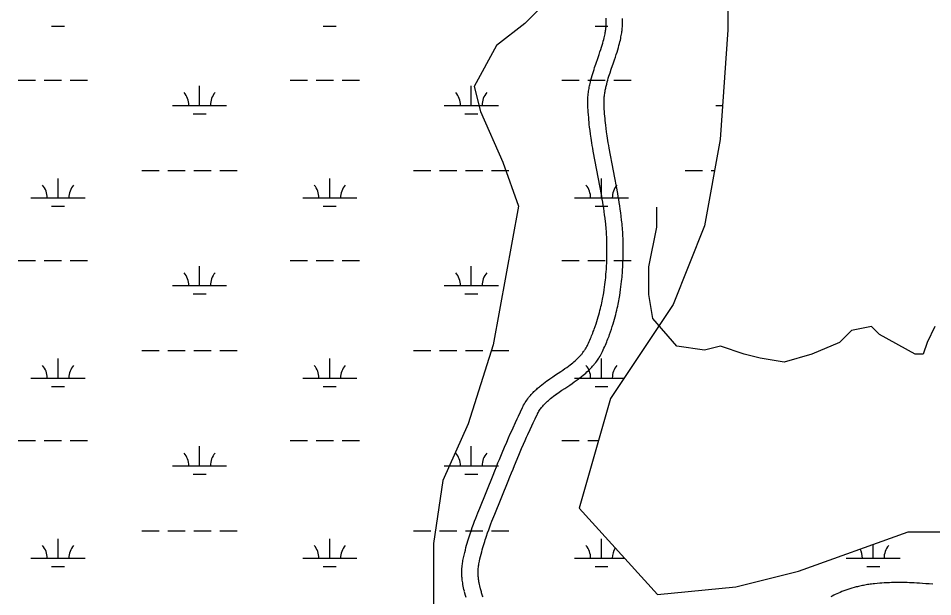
# Model space of a CAD drawing. Extents: x 3177185 to 3215018, y 812988 to 838321.
# Drawn here: x 3181854 to 3183543, y 822089 to 823157 of the extents above; entities that cross this region are included whole.
import ezdxf

# ---------------------------------------------------------------- set-up
doc = ezdxf.new("R2010")
doc.units = 0
for name, color, linetype in [('V-ROAD-CNTR', 7, 'Continuous'), ('V-TOPO-SHOR', 7, 'Continuous'), ('V-WETL-SWMP', 7, 'Continuous')]:
    doc.layers.add(name, color=color, linetype=linetype)

msp = doc.modelspace()

# ---------------------------------------------------------------- linework, layer by layer
at = {"layer": 'V-ROAD-CNTR'}
for points in [[(3182941.1, 822749.2), (3182940.9, 822753), (3182940.7, 822756.7), (3182940.5, 822760.3), (3182940.3, 822763.9), (3182940, 822767.4), (3182939.7, 822770.9), (3182939.3, 822774.3), (3182939, 822777.6), (3182938.6, 822780.9), (3182937.9, 822787.5), (3182937.1, 822793.9), (3182936.2, 822800), (3182935.3, 822806), (3182934.4, 822811.9), (3182933.5, 822817.5), (3182932.6, 822823), (3182931.7, 822828.2), (3182916.1, 822911.7), (3182915.1, 822917), (3182914.3, 822922), (3182913.5, 822926.6), (3182912.8, 822931), (3182912.2, 822935.1), (3182911.1, 822942.8), (3182910.2, 822949.6), (3182909.4, 822955.5), (3182908.8, 822960.7), (3182908.3, 822965.2), (3182907.9, 822969.2), (3182907.6, 822972.7), (3182907.1, 822978.8), (3182906.7, 822983.4), (3182906.5, 822986.9), (3182906.2, 822992), (3182906, 822997.3), (3182906, 823000.2), (3182906, 823003.1), (3182906, 823006), (3182906.1, 823008.8), (3182906.3, 823011.6), (3182906.6, 823014.3), (3182906.8, 823017), (3182907.2, 823019.6), (3182907.5, 823022.1), (3182907.9, 823024.6), (3182908.3, 823027.1), (3182908.8, 823029.4), (3182909.2, 823031.8), (3182909.7, 823034.1), (3182910.2, 823036.3), (3182910.7, 823038.6), (3182911.8, 823042.9), (3182912.9, 823047), (3182914.1, 823051.1), (3182915.2, 823054.9), (3182916.4, 823058.6), (3182917.5, 823062.2), (3182918.6, 823065.6), (3182920.9, 823072.2), (3182925.1, 823084.4), (3182926.9, 823089.6), (3182928.5, 823094.5), (3182930, 823099.1), (3182931.4, 823103.3), (3182932.6, 823107.2), (3182933.7, 823110.9), (3182934.6, 823114.3), (3182935.4, 823117.4), (3182936.2, 823120.4), (3182936.8, 823123.1), (3182937.4, 823125.7), (3182937.9, 823128.1), (3182938.3, 823130.3), (3182938.6, 823132.3), (3182938.9, 823134.3), (3182939.2, 823136.1), (3182939.4, 823137.8), (3182939.6, 823139.3), (3182939.7, 823140.7), (3182939.9, 823143.5), (3182940.1, 823145.9), (3182940.1, 823147.9), (3182940.2, 823149.7), (3182940.2, 823151.3), (3182940.1, 823152.6), (3182940, 823155.2)], [(3182971.1, 822750.6), (3182970.9, 822754.5), (3182970.7, 822758.4), (3182970.4, 822762.3), (3182970.2, 822766.1), (3182969.9, 822769.9), (3182969.5, 822773.6), (3182969.2, 822777.2), (3182968.8, 822780.8), (3182968.5, 822784.3), (3182967.6, 822791.2), (3182966.8, 822797.8), (3182965.9, 822804.3), (3182965, 822810.5), (3182964, 822816.5), (3182963.1, 822822.4), (3182962.2, 822828), (3182961.2, 822833.5), (3182945.6, 822917), (3182944.7, 822922.1), (3182943.9, 822926.9), (3182943.2, 822931.4), (3182942.5, 822935.6), (3182941.9, 822939.6), (3182940.8, 822947), (3182939.9, 822953.5), (3182939.2, 822959.1), (3182938.6, 822964), (3182938.2, 822968.3), (3182937.8, 822972.1), (3182937.5, 822975.4), (3182937, 822981.1), (3182936.7, 822985.4), (3182936.5, 822988.6), (3182936.2, 822993.5), (3182936, 822998.2), (3182936, 823000.6), (3182936, 823002.8), (3182936, 823005), (3182936.1, 823007.2), (3182936.2, 823009.3), (3182936.4, 823011.5), (3182936.7, 823013.6), (3182936.9, 823015.7), (3182937.2, 823017.7), (3182937.5, 823019.8), (3182937.9, 823021.8), (3182938.2, 823023.8), (3182938.6, 823025.8), (3182939, 823027.7), (3182939.5, 823029.7), (3182939.9, 823031.5), (3182940.9, 823035.4), (3182941.9, 823039.1), (3182942.9, 823042.7), (3182943.9, 823046.2), (3182945, 823049.6), (3182946.1, 823052.9), (3182947.1, 823056.2), (3182949.3, 823062.5), (3182953.4, 823074.6), (3182955.3, 823080), (3182957, 823085), (3182958.5, 823089.8), (3182960, 823094.3), (3182961.3, 823098.6), (3182962.5, 823102.6), (3182963.5, 823106.4), (3182964.5, 823110), (3182965.3, 823113.3), (3182966.1, 823116.5), (3182966.7, 823119.5), (3182967.3, 823122.3), (3182967.8, 823125), (3182968.2, 823127.5), (3182968.6, 823129.9), (3182968.9, 823132.1), (3182969.2, 823134.2), (3182969.4, 823136.1), (3182969.6, 823138), (3182969.9, 823141.5), (3182970, 823144.5), (3182970.1, 823147.2), (3182970.2, 823149.6), (3182970.1, 823151.7), (3182970.1, 823153.6), (3182970, 823156.5)], [(3182940, 823154.9), (3182939.9, 823156.8)], [(3182830.5, 822487.2), (3182833.3, 822489.2), (3182836.1, 822491.2), (3182841.5, 822494.9), (3182846.6, 822498.3), (3182856, 822504.6), (3182860, 822507.3), (3182863.7, 822509.9), (3182867.1, 822512.3), (3182870.3, 822514.6), (3182873.2, 822516.8), (3182875.8, 822518.8), (3182878.2, 822520.8), (3182880.4, 822522.6), (3182882.5, 822524.4), (3182884.3, 822526), (3182886, 822527.6), (3182887.6, 822529.1), (3182889, 822530.5), (3182890.3, 822531.9), (3182891.5, 822533.1), (3182892.6, 822534.3), (3182893.6, 822535.5), (3182894.5, 822536.6), (3182895.3, 822537.5), (3182896.9, 822539.5), (3182898.2, 822541.3), (3182899.3, 822542.8), (3182900.2, 822544.2), (3182901, 822545.4), (3182901.7, 822546.4), (3182902.9, 822548.4), (3182903.7, 822549.8), (3182904.3, 822550.9), (3182905.2, 822552.6), (3182906, 822554.4), (3182907.3, 822557.1), (3182908.6, 822559.9), (3182909.8, 822562.6), (3182910.9, 822565.3), (3182912.1, 822568), (3182913.1, 822570.6), (3182914.2, 822573.1), (3182915.2, 822575.7), (3182916.1, 822578.2), (3182917.1, 822580.6), (3182917.9, 822583), (3182919.7, 822587.8), (3182921.2, 822592.4), (3182922.7, 822596.8), (3182924, 822601.2), (3182925.3, 822605.4), (3182926.4, 822609.5), (3182927.5, 822613.4), (3182928.5, 822617.2), (3182929.4, 822620.9), (3182930.3, 822624.5), (3182931.1, 822628), (3182931.8, 822631.4), (3182932.5, 822634.7), (3182933.2, 822637.9), (3182933.8, 822641), (3182934.3, 822643.9), (3182934.8, 822646.8), (3182935.3, 822649.6), (3182936.2, 822655.1), (3182936.9, 822660.2), (3182937.5, 822665), (3182938.1, 822669.5), (3182938.6, 822673.7), (3182939, 822677.7), (3182939.3, 822681.4), (3182939.6, 822684.9), (3182939.9, 822688.2), (3182940.3, 822694.4), (3182940.6, 822699.8), (3182940.9, 822704.5), (3182941, 822708.6), (3182941.2, 822712.2), (3182941.3, 822718.6), (3182941.4, 822723.4), (3182941.4, 822726.9), (3182941.4, 822732.3), (3182941.4, 822737.7), (3182941.4, 822741.6), (3182941.3, 822745.5), (3182941.1, 822749.3)], [(3182847.8, 822462.7), (3182850.5, 822464.7), (3182853.1, 822466.5), (3182858.3, 822470), (3182863.3, 822473.3), (3182872.8, 822479.7), (3182877, 822482.6), (3182881, 822485.3), (3182884.7, 822488), (3182888.2, 822490.5), (3182891.4, 822492.9), (3182894.4, 822495.3), (3182897.2, 822497.6), (3182899.9, 822499.7), (3182902.3, 822501.8), (3182904.5, 822503.9), (3182906.6, 822505.8), (3182908.5, 822507.7), (3182910.3, 822509.4), (3182912, 822511.2), (3182913.5, 822512.8), (3182914.9, 822514.3), (3182916.2, 822515.8), (3182917.5, 822517.3), (3182918.6, 822518.6), (3182920.6, 822521.2), (3182922.4, 822523.5), (3182923.9, 822525.6), (3182925.1, 822527.5), (3182926.2, 822529.1), (3182927.2, 822530.7), (3182928.8, 822533.2), (3182929.9, 822535.2), (3182930.8, 822536.8), (3182932, 822539.2), (3182933.1, 822541.5), (3182934.6, 822544.6), (3182935.9, 822547.6), (3182937.2, 822550.6), (3182938.5, 822553.5), (3182939.7, 822556.4), (3182940.9, 822559.2), (3182942, 822562), (3182943.1, 822564.7), (3182944.2, 822567.4), (3182945.2, 822570.1), (3182946.1, 822572.7), (3182948, 822577.9), (3182949.7, 822582.9), (3182951.3, 822587.7), (3182952.7, 822592.4), (3182954.1, 822597), (3182955.3, 822601.4), (3182956.5, 822605.7), (3182957.6, 822609.8), (3182958.6, 822613.8), (3182959.5, 822617.7), (3182960.4, 822621.5), (3182961.2, 822625.1), (3182961.9, 822628.7), (3182962.6, 822632.1), (3182963.2, 822635.4), (3182963.8, 822638.6), (3182964.4, 822641.7), (3182964.9, 822644.8), (3182965.8, 822650.6), (3182966.6, 822656.1), (3182967.3, 822661.2), (3182967.9, 822666), (3182968.4, 822670.5), (3182968.8, 822674.8), (3182969.2, 822678.7), (3182969.5, 822682.4), (3182969.8, 822685.9), (3182970.3, 822692.4), (3182970.6, 822698.1), (3182970.8, 822703.1), (3182971, 822707.5), (3182971.2, 822711.3), (3182971.3, 822718), (3182971.4, 822723), (3182971.4, 822726.8), (3182971.4, 822732.4), (3182971.4, 822738), (3182971.3, 822742.3), (3182971.2, 822746.4), (3182971.1, 822750.4)], [(3182678, 822099), (3182677.2, 822102.3), (3182676.5, 822105.5), (3182675.8, 822108.6), (3182675.3, 822111.5), (3182674.9, 822114.2), (3182674.5, 822116.7), (3182674.2, 822119.1), (3182674, 822121.3), (3182673.8, 822123.5), (3182673.6, 822125.4), (3182673.5, 822127.3), (3182673.4, 822129.1), (3182673.3, 822132.3), (3182673.3, 822135.2), (3182673.4, 822137.8), (3182673.5, 822140), (3182673.6, 822141.9), (3182673.7, 822143.7), (3182674, 822146.6), (3182674.3, 822148.9), (3182674.5, 822150.6), (3182675, 822153.1), (3182675.4, 822155.6), (3182676.5, 822160.7), (3182677.6, 822165.6), (3182678.7, 822170.4), (3182679.9, 822175), (3182681, 822179.5), (3182682.2, 822183.8), (3182683.4, 822187.9), (3182684.6, 822191.9), (3182685.8, 822195.8), (3182687, 822199.6), (3182688.1, 822203.2), (3182689.3, 822206.7), (3182690.4, 822210.1), (3182692.7, 822216.7), (3182694.9, 822222.8), (3182697, 822228.6), (3182699, 822234), (3182701, 822239), (3182702.8, 822243.7), (3182706.3, 822252.5), (3182731.1, 822313.5), (3182734.3, 822321.4), (3182737.3, 822328.8), (3182740.1, 822335.8), (3182742.8, 822342.3), (3182747.8, 822354.4), (3182752.3, 822365), (3182756.2, 822374.2), (3182759.7, 822382.3), (3182762.8, 822389.3), (3182765.5, 822395.4), (3182767.9, 822400.8), (3182772.2, 822410.2), (3182775.4, 822417.2), (3182777.8, 822422.4), (3182781.5, 822430.3), (3182785.3, 822438.2), (3182786, 822439.5), (3182786.7, 822440.9), (3182787.4, 822442.3), (3182788.8, 822444.8), (3182790.4, 822447.3), (3182791.9, 822449.7), (3182793.5, 822452), (3182795.1, 822454.2), (3182796.7, 822456.4), (3182798.3, 822458.4), (3182800, 822460.4), (3182801.6, 822462.2), (3182803.3, 822464.1), (3182805, 822465.8), (3182806.6, 822467.5), (3182808.3, 822469.1), (3182809.9, 822470.7), (3182811.6, 822472.2), (3182813.2, 822473.6), (3182814.9, 822475.1), (3182816.5, 822476.4), (3182818.1, 822477.8), (3182821.3, 822480.3), (3182824.4, 822482.7), (3182827.4, 822485), (3182830.3, 822487.1)], [(3182707.1, 822106), (3182706.4, 822109), (3182705.8, 822111.7), (3182705.3, 822114.2), (3182704.9, 822116.5), (3182704.5, 822118.7), (3182704.3, 822120.7), (3182704, 822122.6), (3182703.8, 822124.3), (3182703.7, 822126), (3182703.6, 822127.5), (3182703.5, 822128.9), (3182703.4, 822130.2), (3182703.3, 822132.8), (3182703.3, 822134.9), (3182703.4, 822136.8), (3182703.4, 822138.5), (3182703.5, 822139.9), (3182703.6, 822141.1), (3182703.8, 822143.3), (3182704, 822144.9), (3182704.2, 822146.1), (3182704.5, 822148), (3182704.9, 822149.8), (3182705.8, 822154.4), (3182706.8, 822158.9), (3182707.9, 822163.3), (3182708.9, 822167.5), (3182710, 822171.7), (3182711.1, 822175.6), (3182712.2, 822179.5), (3182713.3, 822183.3), (3182714.4, 822186.9), (3182715.5, 822190.5), (3182716.7, 822193.9), (3182717.8, 822197.2), (3182718.8, 822200.4), (3182721, 822206.7), (3182723.1, 822212.6), (3182725.1, 822218.1), (3182727.1, 822223.3), (3182729, 822228.2), (3182730.7, 822232.8), (3182734.1, 822241.4), (3182759, 822302.2), (3182762.1, 822310.2), (3182765.1, 822317.5), (3182767.9, 822324.4), (3182770.5, 822330.8), (3182775.5, 822342.8), (3182779.9, 822353.3), (3182783.8, 822362.4), (3182787.2, 822370.3), (3182790.3, 822377.2), (3182792.9, 822383.2), (3182795.3, 822388.5), (3182799.5, 822397.7), (3182802.6, 822404.6), (3182805, 822409.7), (3182808.6, 822417.4), (3182812.3, 822425.1), (3182812.8, 822426.1), (3182813.3, 822427), (3182813.7, 822427.9), (3182814.8, 822429.7), (3182815.8, 822431.5), (3182816.9, 822433.1), (3182818, 822434.8), (3182819.1, 822436.3), (3182820.3, 822437.9), (3182821.5, 822439.3), (3182822.7, 822440.8), (3182824, 822442.2), (3182825.2, 822443.6), (3182826.5, 822444.9), (3182827.8, 822446.2), (3182829.1, 822447.5), (3182830.4, 822448.7), (3182831.7, 822449.9), (3182833.1, 822451.1), (3182834.4, 822452.3), (3182835.7, 822453.4), (3182837.1, 822454.5), (3182839.8, 822456.7), (3182842.5, 822458.8), (3182845.2, 822460.8), (3182848, 822462.8)], [(3183543, 822111.9), (3183536.4, 822112.4), (3183530.2, 822112.9), (3183524.4, 822113.4), (3183518.9, 822113.7), (3183513.7, 822114), (3183508.9, 822114.3), (3183504.3, 822114.5), (3183500.1, 822114.6), (3183496.1, 822114.8), (3183492.3, 822114.9), (3183488.8, 822114.9), (3183482.2, 822115), (3183476.4, 822115), (3183471.3, 822114.9), (3183466.9, 822114.8), (3183463, 822114.7), (3183459.5, 822114.5), (3183453.6, 822114.2), (3183449.1, 822114), (3183445.7, 822113.7), (3183440.7, 822113.3), (3183435.6, 822112.8), (3183433, 822112.5), (3183430.3, 822112.2), (3183427.7, 822111.9), (3183425.2, 822111.5), (3183422.7, 822111.1), (3183420.2, 822110.7), (3183417.8, 822110.3), (3183415.4, 822109.8), (3183413.1, 822109.4), (3183410.8, 822108.9), (3183408.5, 822108.4), (3183406.3, 822107.9), (3183404.1, 822107.4), (3183401.9, 822106.8), (3183397.7, 822105.7), (3183393.7, 822104.5), (3183389.7, 822103.3), (3183386, 822102.1), (3183382.3, 822100.8), (3183378.8, 822099.5), (3183375.4, 822098.2), (3183372.2, 822096.9), (3183369, 822095.5), (3183366, 822094.2), (3183363.1, 822092.8), (3183360.3, 822091.5), (3183357.6, 822090.1), (3183355, 822088.8)], [(3182681.3, 822087.2), (3182680.7, 822089.3), (3182680.1, 822091.3), (3182679, 822095.2), (3182678, 822098.7)], [(3182712.5, 822088.5), (3182711.8, 822090.5), (3182711.1, 822092.5), (3182710.5, 822094.4), (3182709.9, 822096.2), (3182709.4, 822098), (3182708.9, 822099.7), (3182707.9, 822103.1), (3182707.1, 822106.3)]]:
    msp.add_lwpolyline(points, dxfattribs=at)
at = {"layer": 'V-TOPO-SHOR'}
for points in [[(3182847.7, 823205.6), (3182789.5, 823147.4), (3182737.2, 823106.7), (3182696.4, 823031), (3182708.1, 822984.4), (3182748.8, 822891.3), (3182777.9, 822809.8), (3182754.6, 822681.8), (3182731.3, 822553.8), (3182684.8, 822408.3), (3182638.2, 822303.5), (3182620.8, 822187.1), (3182620.8, 822117.3), (3182620.8, 822035.8)], [(3183547.3, 822587.8), (3183532.6, 822558.4), (3183525.3, 822536.4), (3183510.6, 822536.4), (3183444.5, 822573.1), (3183429.9, 822587.8), (3183393.2, 822580.4), (3183371.2, 822558.4), (3183319.8, 822536.4), (3183268.4, 822521.7), (3183224.4, 822529.1), (3183195.1, 822536.4), (3183151, 822551.1), (3183121.7, 822543.8), (3183070.3, 822551.1), (3183026.3, 822602.5), (3183019, 822646.5), (3183019, 822697.8), (3183033.6, 822771.2), (3183033.6, 822807.9)]]:
    msp.add_lwpolyline(points, dxfattribs=at)
at = {"layer": 'V-WETL-SWMP'}
for p, q in [((3183164.8, 823323.8), (3183164.8, 823135.5)), ((3181915.5, 823142.4), (3181939.5, 823142.4)), ((3182417.4, 823142.4), (3182441.4, 823142.4)), ((3182919.3, 823142.4), (3182943.3, 823142.4)), ((3183164.8, 823135.5), (3183150.3, 822932.8)), ((3181854.1, 823042.4), (3181886.1, 823042.4)), ((3181902.1, 823042.4), (3181934.1, 823042.4)), ((3181950.1, 823042.4), (3181982.1, 823042.4)), ((3182188.9, 822996), (3182188.9, 823032)), ((3182356, 823042.4), (3182388, 823042.4)), ((3182404, 823042.4), (3182436, 823042.4)), ((3182452, 823042.4), (3182484, 823042.4)), ((3182690.8, 822996), (3182690.8, 823032)), ((3182857.9, 823042.4), (3182889.9, 823042.4)), ((3182905.9, 823042.4), (3182937.9, 823042.4)), ((3182953.9, 823042.4), (3182985.9, 823042.4)), ((3182138.9, 822996), (3182238.9, 822996)), ((3182640.8, 822996), (3182740.8, 822996)), ((3183142.7, 822996), (3183154.9, 822996)), ((3182176.9, 822980.6), (3182200.9, 822980.6)), ((3182678.8, 822980.6), (3182702.8, 822980.6)), ((3183150.3, 822932.8), (3183121.4, 822773.5)), ((3182082.1, 822875.9), (3182114.1, 822875.9)), ((3182130.1, 822875.9), (3182162.1, 822875.9)), ((3182178.1, 822875.9), (3182210.1, 822875.9)), ((3182226.1, 822875.9), (3182258.1, 822875.9)), ((3182584, 822875.9), (3182616, 822875.9)), ((3182632, 822875.9), (3182664, 822875.9)), ((3182680, 822875.9), (3182712, 822875.9)), ((3182728, 822875.9), (3182760, 822875.9)), ((3183085.9, 822875.9), (3183117.9, 822875.9)), ((3183133.9, 822875.9), (3183140, 822875.9)), ((3181927.5, 822825.2), (3181927.5, 822861.2)), ((3182429.4, 822825.2), (3182429.4, 822861.2)), ((3182931.3, 822825.2), (3182931.3, 822861.2)), ((3181877.5, 822825.2), (3181977.5, 822825.2)), ((3182379.4, 822825.2), (3182479.4, 822825.2)), ((3182881.3, 822825.2), (3182981.3, 822825.2)), ((3181915.5, 822809.8), (3181939.5, 822809.8)), ((3182417.4, 822809.8), (3182441.4, 822809.8)), ((3182919.3, 822809.8), (3182943.3, 822809.8)), ((3183121.4, 822773.5), (3183063.5, 822628.6)), ((3181854.1, 822709.8), (3181886.1, 822709.8)), ((3181902.1, 822709.8), (3181934.1, 822709.8)), ((3181950.1, 822709.8), (3181982.1, 822709.8)), ((3182356, 822709.8), (3182388, 822709.8)), ((3182404, 822709.8), (3182436, 822709.8)), ((3182452, 822709.8), (3182484, 822709.8)), ((3182857.9, 822709.8), (3182889.9, 822709.8)), ((3182905.9, 822709.8), (3182937.9, 822709.8)), ((3182953.9, 822709.8), (3182985.9, 822709.8)), ((3182188.9, 822663.3), (3182188.9, 822699.3)), ((3182690.8, 822663.3), (3182690.8, 822699.3)), ((3182138.9, 822663.3), (3182238.9, 822663.3)), ((3182640.8, 822663.3), (3182740.8, 822663.3)), ((3182176.9, 822647.9), (3182200.9, 822647.9)), ((3182678.8, 822647.9), (3182702.8, 822647.9)), ((3183063.5, 822628.6), (3182947.8, 822454.8)), ((3182082.1, 822543.3), (3182114.1, 822543.3)), ((3182130.1, 822543.3), (3182162.1, 822543.3)), ((3182178.1, 822543.3), (3182210.1, 822543.3)), ((3182226.1, 822543.3), (3182258.1, 822543.3)), ((3182584, 822543.3), (3182616, 822543.3)), ((3182632, 822543.3), (3182664, 822543.3)), ((3182680, 822543.3), (3182712, 822543.3)), ((3182728, 822543.3), (3182760, 822543.3)), ((3181927.5, 822492.5), (3181927.5, 822528.5)), ((3182429.4, 822492.5), (3182429.4, 822528.5)), ((3182931.3, 822492.5), (3182931.3, 822528.5)), ((3181877.5, 822492.5), (3181977.5, 822492.5)), ((3182379.4, 822492.5), (3182479.4, 822492.5)), ((3182881.3, 822492.5), (3182972.8, 822492.5)), ((3181915.5, 822477.1), (3181939.5, 822477.1)), ((3182417.4, 822477.1), (3182441.4, 822477.1)), ((3182919.3, 822477.1), (3182943.3, 822477.1)), ((3182947.8, 822454.8), (3182889.9, 822252.1)), ((3181854.1, 822377.1), (3181886.1, 822377.1)), ((3181902.1, 822377.1), (3181934.1, 822377.1)), ((3181950.1, 822377.1), (3181982.1, 822377.1)), ((3182356, 822377.1), (3182388, 822377.1)), ((3182404, 822377.1), (3182436, 822377.1)), ((3182452, 822377.1), (3182484, 822377.1)), ((3182857.9, 822377.1), (3182889.9, 822377.1)), ((3182905.9, 822377.1), (3182925.6, 822377.1)), ((3182188.9, 822330.6), (3182188.9, 822366.6)), ((3182690.8, 822330.6), (3182690.8, 822366.6)), ((3182138.9, 822330.6), (3182238.9, 822330.6)), ((3182640.8, 822330.6), (3182740.8, 822330.6)), ((3182176.9, 822315.2), (3182200.9, 822315.2)), ((3182678.8, 822315.2), (3182702.8, 822315.2)), ((3182889.9, 822252.1), (3183034.6, 822092.8)), ((3182082.1, 822210.6), (3182114.1, 822210.6)), ((3182130.1, 822210.6), (3182162.1, 822210.6)), ((3182178.1, 822210.6), (3182210.1, 822210.6)), ((3182226.1, 822210.6), (3182258.1, 822210.6)), ((3182584, 822210.6), (3182616, 822210.6)), ((3182632, 822210.6), (3182664, 822210.6)), ((3182680, 822210.6), (3182712, 822210.6)), ((3182728, 822210.6), (3182760, 822210.6)), ((3183295.1, 822136.2), (3183497.6, 822208.6)), ((3183497.6, 822208.6), (3183772.6, 822208.6)), ((3181927.5, 822159.8), (3181927.5, 822195.8)), ((3182429.4, 822159.8), (3182429.4, 822195.8)), ((3182931.3, 822159.8), (3182931.3, 822195.8)), ((3183433.2, 822159.8), (3183433.2, 822185.6)), ((3181877.5, 822159.8), (3181977.5, 822159.8)), ((3182379.4, 822159.8), (3182479.4, 822159.8)), ((3182881.3, 822159.8), (3182973.7, 822159.8)), ((3183383.2, 822159.8), (3183483.2, 822159.8)), ((3181915.5, 822144.4), (3181939.5, 822144.4)), ((3182417.4, 822144.4), (3182441.4, 822144.4)), ((3182919.3, 822144.4), (3182943.3, 822144.4)), ((3183179.3, 822107.2), (3183295.1, 822136.2)), ((3183421.2, 822144.4), (3183445.2, 822144.4)), ((3183034.6, 822092.8), (3183179.3, 822107.2))]:
    msp.add_line(p, q, dxfattribs=at)
for centre, start, end in [((3182133.7, 822996.5), 359.2282, 40.7718), ((3182244.1, 822996.5), 139.2282, 180.7718), ((3182635.6, 822996.5), 359.2282, 40.7718), ((3182746, 822996.5), 139.2282, 180.7718), ((3181872.2, 822825.7), 359.2282, 40.7718), ((3181982.7, 822825.7), 139.2282, 180.7718), ((3182374.1, 822825.7), 359.2282, 40.7718), ((3182484.6, 822825.7), 139.2282, 180.7718), ((3182876, 822825.7), 359.2282, 40.7718), ((3182986.5, 822825.7), 139.2282, 180.7718), ((3182133.7, 822663.8), 359.2282, 40.7718), ((3182244.1, 822663.8), 139.2282, 180.7718), ((3182635.6, 822663.8), 359.2282, 40.7718), ((3182746, 822663.8), 139.2282, 180.7718), ((3181872.2, 822493), 359.2282, 40.7718), ((3181982.7, 822493), 139.2282, 180.7718), ((3182374.1, 822493), 359.2282, 40.7718), ((3182484.6, 822493), 139.2282, 180.7718), ((3182876, 822493), 359.2282, 40.7718), ((3182986.5, 822493), 139.2282, 180.7718), ((3182133.7, 822331.1), 359.2282, 40.7718), ((3182244.1, 822331.1), 139.2282, 180.7718), ((3182635.6, 822331.1), 359.2282, 40.7718), ((3182746, 822331.1), 139.2282, 180.7718), ((3181872.2, 822160.3), 359.2282, 40.7718), ((3181982.7, 822160.3), 139.2282, 180.7718), ((3182374.1, 822160.3), 359.2282, 40.7718), ((3182484.6, 822160.3), 139.2282, 180.7718), ((3182876, 822160.3), 359.2282, 40.7718), ((3183488.4, 822160.3), 139.2282, 180.7718), ((3182986.5, 822160.3), 148.4563, 180.7718), ((3183377.9, 822160.3), 359.2282, 28.1702)]:
    msp.add_arc(centre, 35.2, start, end, dxfattribs=at)

doc.saveas('drawing.dxf')
